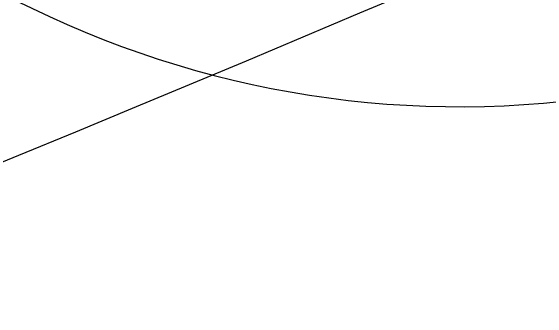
# Model space of a CAD drawing. Extents: x 2338610 to 2351914, y 366540 to 376484.
# Drawn here: x 2348626.97 to 2348676.65, y 367675.43 to 367703.97 of the extents above; entities that cross this region are included whole.
import ezdxf

# ---------------------------------------------------------------- set-up
doc = ezdxf.new("R2010")
doc.units = 0
for name, color, linetype in [('RD_HC_Cl', 7, 'Continuous'), ('RD_PD_Final_LnLine', 7, 'Continuous'), ('RD_PD_Final_TrvlWay', 7, 'Continuous'), ('RD_PD_FOC', 7, 'Continuous'), ('RD_PD_NOISE-WALL-GM', 7, 'Continuous'), ('RD_PD_SW', 7, 'Continuous')]:
    doc.layers.add(name, color=color, linetype=linetype)

msp = doc.modelspace()

# ---------------------------------------------------------------- linework, layer by layer
at = {"layer": 'RD_HC_Cl'}
msp.add_arc((2347533.93, 370355.677), 2880.79, 281.440729, 295.940729, dxfattribs=at)
at = {"layer": 'RD_PD_Final_LnLine'}
for centre, radius, start, end in [((2347533.93, 370355.677), 2915.79, 292.01627, 295.940729), ((2348668.399, 367785.094), 90, 219.37128, 293.81319)]:
    msp.add_arc(centre, radius, start, end, dxfattribs=at)
at = {"layer": 'RD_PD_Final_TrvlWay'}
for centre, radius, start, end in [((2347507.259, 370343.815), 2920.936, 292.586459, 296.512976), ((2347533.93, 370355.677), 2933.79, 292.007046, 295.940729)]:
    msp.add_arc(centre, radius, start, end, dxfattribs=at)
at = {"layer": 'RD_PD_FOC'}
msp.add_arc((2347533.93, 370355.677), 2935.29, 292.006281, 295.940729, dxfattribs=at)
at = {"layer": 'RD_PD_NOISE-WALL-GM'}
for radius in [2951.79, 2953.29]:
    msp.add_arc((2347533.93, 370355.677), radius, 291.998918, 295.940729, dxfattribs=at)
at = {"layer": 'RD_PD_SW'}
for radius, start in [(2939.79, 292.00399), (2949.79, 291.998918)]:
    msp.add_arc((2347533.93, 370355.677), radius, start, 295.940729, dxfattribs=at)

doc.saveas('drawing.dxf')
